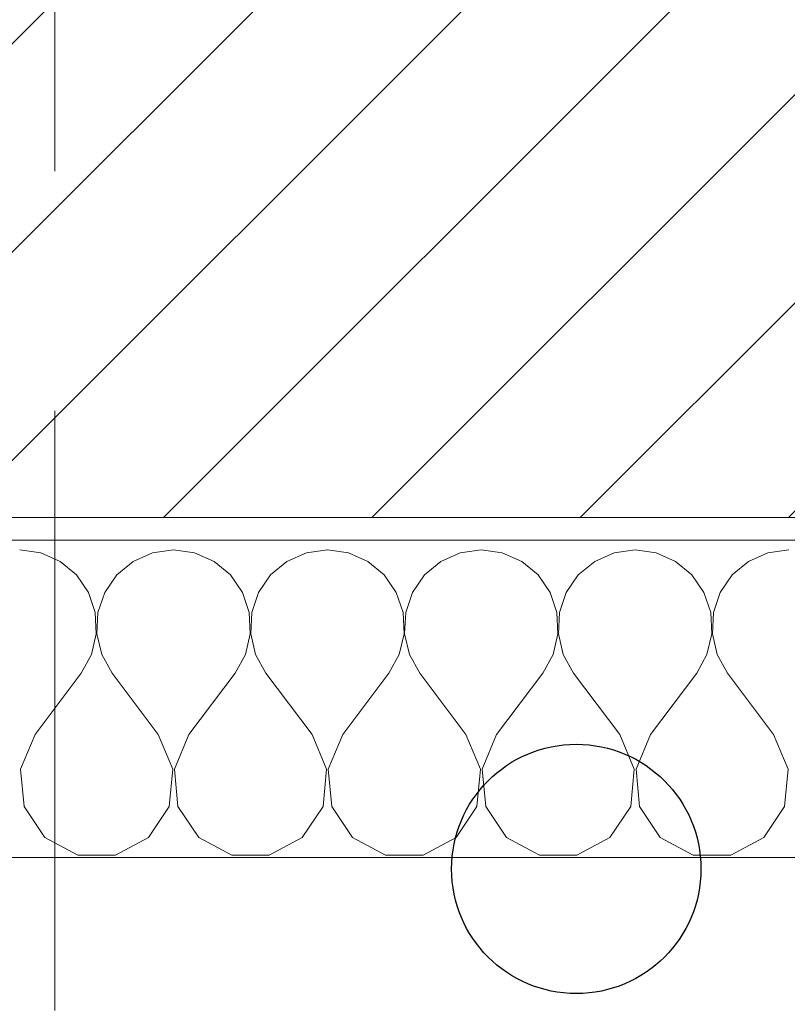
# Model space of a CAD drawing. Header units: metres. Extents: x -3.6 to 84.5, y -11 to 16.8.
# Tile 568 of 656: x 61.714 to 62.053, y -0.21 to 0.225. Entities that reach past the tile are written whole.
import ezdxf

# ---------------------------------------------------------------- set-up
doc = ezdxf.new("R2010")
doc.units = ezdxf.units.M
doc.header["$MEASUREMENT"] = 0
doc.linetypes.add('Strichlinie doppelt', pattern=[0.546806, 0.264583, -0.105833, 0.070556, -0.105833])
doc.linetypes.add('Wipeout_Contour', pattern=[1, 0, -1])
for name, color, linetype in [('301 - Elemente.Linie', 7, 'Continuous'), ('302 - Elemente.Schraffur', 7, 'Continuous'), ('451 - Universal.Achsen Raster', 7, 'Continuous')]:
    doc.layers.add(name, color=color, linetype=linetype)

# ---------------------------------------------------------------- blocks, each defined once
blk = doc.blocks.new('*X3')
at = {"layer": '302 - Elemente.Schraffur', "color": 7, "linetype": 'Continuous', "lineweight": 5}
for p, q in [((61.72374, -0.01055), (61.71447, -0.00926)), ((61.73231, -0.01433), (61.72374, -0.01055)), ((61.77306, -0.01055), (61.7645, -0.01433)), ((61.78234, -0.00926), (61.77306, -0.01055)), ((61.79161, -0.01055), (61.78234, -0.00926)), ((61.80018, -0.01433), (61.79161, -0.01055)), ((61.84093, -0.01055), (61.83236, -0.01433)), ((61.85021, -0.00926), (61.84093, -0.01055)), ((61.85948, -0.01055), (61.85021, -0.00926)), ((61.86805, -0.01433), (61.85948, -0.01055)), ((61.9088, -0.01055), (61.90023, -0.01433)), ((61.91807, -0.00926), (61.9088, -0.01055)), ((61.92735, -0.01055), (61.91807, -0.00926)), ((61.93592, -0.01433), (61.92735, -0.01055)), ((61.97667, -0.01055), (61.9681, -0.01433)), ((61.98594, -0.00926), (61.97667, -0.01055)), ((61.99522, -0.01055), (61.98594, -0.00926)), ((62.00378, -0.01433), (61.99522, -0.01055)), ((62.04454, -0.01055), (62.03597, -0.01433)), ((62.05381, -0.00926), (62.04454, -0.01055)), ((61.73952, -0.0203), (61.73231, -0.01433)), ((61.7645, -0.01433), (61.75729, -0.0203)), ((61.80739, -0.0203), (61.80018, -0.01433)), ((61.83236, -0.01433), (61.82516, -0.0203)), ((61.87525, -0.0203), (61.86805, -0.01433)), ((61.90023, -0.01433), (61.89302, -0.0203)), ((61.94312, -0.0203), (61.93592, -0.01433)), ((61.9681, -0.01433), (61.96089, -0.0203)), ((62.01099, -0.0203), (62.00378, -0.01433)), ((62.03597, -0.01433), (62.02876, -0.0203)), ((61.74482, -0.02802), (61.73952, -0.0203)), ((61.75729, -0.0203), (61.75198, -0.02802)), ((61.81269, -0.02802), (61.80739, -0.0203)), ((61.82516, -0.0203), (61.81985, -0.02802)), ((61.88056, -0.02802), (61.87525, -0.0203)), ((61.89302, -0.0203), (61.88772, -0.02802)), ((61.94843, -0.02802), (61.94312, -0.0203)), ((61.96089, -0.0203), (61.95559, -0.02802)), ((62.0163, -0.02802), (62.01099, -0.0203)), ((62.02876, -0.0203), (62.02346, -0.02802)), ((61.74781, -0.03689), (61.74482, -0.02802)), ((61.75198, -0.02802), (61.74899, -0.03689)), ((61.81568, -0.03689), (61.81269, -0.02802)), ((61.81985, -0.02802), (61.81686, -0.03689)), ((61.88355, -0.03689), (61.88056, -0.02802)), ((61.88772, -0.02802), (61.88473, -0.03689)), ((61.95142, -0.03689), (61.94843, -0.02802)), ((61.95559, -0.02802), (61.9526, -0.03689)), ((62.01929, -0.03689), (62.0163, -0.02802)), ((62.02346, -0.02802), (62.02047, -0.03689)), ((61.74826, -0.04624), (61.74781, -0.03689)), ((61.74899, -0.03689), (61.74854, -0.04624)), ((61.81613, -0.04624), (61.81568, -0.03689)), ((61.81686, -0.03689), (61.81641, -0.04624)), ((61.884, -0.04624), (61.88355, -0.03689)), ((61.88473, -0.03689), (61.88428, -0.04624)), ((61.95187, -0.04624), (61.95142, -0.03689)), ((61.9526, -0.03689), (61.95215, -0.04624)), ((62.01974, -0.04624), (62.01929, -0.03689)), ((62.02047, -0.03689), (62.02002, -0.04624)), ((61.74614, -0.05536), (61.74826, -0.04624)), ((61.74854, -0.04624), (61.75066, -0.05536)), ((61.81401, -0.05536), (61.81613, -0.04624)), ((61.81641, -0.04624), (61.81853, -0.05536)), ((61.88188, -0.05536), (61.884, -0.04624)), ((61.88428, -0.04624), (61.8864, -0.05536)), ((61.94975, -0.05536), (61.95187, -0.04624)), ((61.95215, -0.04624), (61.95427, -0.05536)), ((62.01762, -0.05536), (62.01974, -0.04624)), ((62.02002, -0.04624), (62.02213, -0.05536)), ((61.74161, -0.06356), (61.74614, -0.05536)), ((61.75066, -0.05536), (61.75519, -0.06356)), ((61.80948, -0.06356), (61.81401, -0.05536)), ((61.81853, -0.05536), (61.82306, -0.06356)), ((61.87735, -0.06356), (61.88188, -0.05536)), ((61.8864, -0.05536), (61.89093, -0.06356)), ((61.94522, -0.06356), (61.94975, -0.05536)), ((61.95427, -0.05536), (61.9588, -0.06356)), ((62.01309, -0.06356), (62.01762, -0.05536)), ((62.02213, -0.05536), (62.02667, -0.06356)), ((61.72125, -0.0907), (61.74161, -0.06356)), ((61.77555, -0.0907), (61.75519, -0.06356)), ((61.78912, -0.0907), (61.80948, -0.06356)), ((61.84342, -0.0907), (61.82306, -0.06356)), ((61.85699, -0.0907), (61.87735, -0.06356)), ((61.91129, -0.0907), (61.89093, -0.06356)), ((61.92486, -0.0907), (61.94522, -0.06356)), ((61.97916, -0.0907), (61.9588, -0.06356)), ((61.99273, -0.0907), (62.01309, -0.06356)), ((62.04703, -0.0907), (62.02667, -0.06356)), ((61.72125, -0.0907), (61.71485, -0.10595)), ((61.78195, -0.10595), (61.77555, -0.0907)), ((61.78912, -0.0907), (61.78272, -0.10595)), ((61.84982, -0.10595), (61.84342, -0.0907)), ((61.85699, -0.0907), (61.85059, -0.10595)), ((61.91769, -0.10595), (61.91129, -0.0907)), ((61.92486, -0.0907), (61.91846, -0.10595)), ((61.98556, -0.10595), (61.97916, -0.0907)), ((61.99273, -0.0907), (61.98633, -0.10595)), ((62.05342, -0.10595), (62.04703, -0.0907)), ((61.71485, -0.10595), (61.71642, -0.1224)), ((61.78039, -0.1224), (61.78195, -0.10595)), ((61.78272, -0.10595), (61.78429, -0.1224)), ((61.84826, -0.1224), (61.84982, -0.10595)), ((61.85059, -0.10595), (61.85215, -0.1224)), ((61.91612, -0.1224), (61.91769, -0.10595)), ((61.91846, -0.10595), (61.92002, -0.1224)), ((61.98399, -0.1224), (61.98556, -0.10595)), ((61.98633, -0.10595), (61.98789, -0.1224)), ((62.05186, -0.1224), (62.05342, -0.10595)), ((61.71642, -0.1224), (61.72557, -0.13617)), ((61.77124, -0.13617), (61.78039, -0.1224)), ((61.78429, -0.1224), (61.79344, -0.13617)), ((61.8391, -0.13617), (61.84826, -0.1224)), ((61.85215, -0.1224), (61.86131, -0.13617)), ((61.90697, -0.13617), (61.91612, -0.1224)), ((61.92002, -0.1224), (61.92918, -0.13617)), ((61.97484, -0.13617), (61.98399, -0.1224)), ((61.98789, -0.1224), (61.99704, -0.13617)), ((62.04271, -0.13617), (62.05186, -0.1224)), ((61.72557, -0.13617), (61.74014, -0.14398)), ((61.75667, -0.14398), (61.77124, -0.13617)), ((61.79344, -0.13617), (61.80801, -0.14398)), ((61.82454, -0.14398), (61.8391, -0.13617)), ((61.86131, -0.13617), (61.87587, -0.14398)), ((61.8924, -0.14398), (61.90697, -0.13617)), ((61.92918, -0.13617), (61.94374, -0.14398)), ((61.96027, -0.14398), (61.97484, -0.13617)), ((61.99704, -0.13617), (62.01161, -0.14398)), ((62.02814, -0.14398), (62.04271, -0.13617)), ((61.74014, -0.14398), (61.75667, -0.14398)), ((61.80801, -0.14398), (61.82454, -0.14398)), ((61.87587, -0.14398), (61.8924, -0.14398)), ((61.94374, -0.14398), (61.96027, -0.14398)), ((62.01161, -0.14398), (62.02814, -0.14398))]:
    blk.add_line(p, q, dxfattribs=at)

msp = doc.modelspace()

# ---------------------------------------------------------------- wipeouts: each hides what was drawn before it
at = {"color": 254, "linetype": 'Wipeout_Contour', "lineweight": 0, "ltscale": 371.993518}
msp.add_wipeout([(61.98503, 5.1), (61.98503, 0.245), (61.59499, 0.245), (61.59499, 0.005), (62.27499, 0.005), (62.27499, 5.1)], dxfattribs=at).dxf.layer = '302 - Elemente.Schraffur'
at = {"color": 254, "linetype": 'Wipeout_Contour', "lineweight": 0, "ltscale": 247.787083}
msp.add_wipeout([(61.63365, -0.005), (61.63365, -0.145), (62.25568, -0.145), (62.25568, -0.005)], dxfattribs=at).dxf.layer = '302 - Elemente.Schraffur'

# ---------------------------------------------------------------- next in the draw order: hatches: boundary and pattern name
at = {"layer": '302 - Elemente.Schraffur', "linetype": 'Continuous', "lineweight": 5}
h = msp.add_hatch(dxfattribs=at)
h.set_pattern_fill('MW_Kalksandstein_0001', style=0, pattern_type=2)
h.set_pattern_definition([(45, (0, 0), (-0.04596194, 0.04596194), [])])
h.paths.add_polyline_path([(61.98503, 5.1), (61.98503, 0.245), (61.59499, 0.245), (61.59499, 0.005), (62.27499, 0.005), (62.27499, 5.1)])

# ---------------------------------------------------------------- next in the draw order: linework, layer by layer
at = {"layer": '301 - Elemente.Linie', "color": 7, "linetype": 'Continuous', "lineweight": 18}
msp.add_line((62.27499, 0.005), (61.59499, 0.005), dxfattribs=at)
at = {"layer": '301 - Elemente.Linie', "color": 160, "linetype": 'Continuous', "lineweight": 25, "true_color": 0x3232ff}
msp.add_circle((61.95999, -0.15), 0.055, dxfattribs=at)
at = {"layer": '302 - Elemente.Schraffur', "color": 7, "linetype": 'Continuous', "lineweight": 9, "flags": 128}
msp.add_lwpolyline([(61.63365, -0.005), (61.63365, -0.145), (62.25568, -0.145), (62.25568, -0.005)], close=True, dxfattribs=at)
at = {"layer": '451 - Universal.Achsen Raster', "color": 160, "linetype": 'Strichlinie doppelt', "lineweight": 9, "true_color": 0x3232ff}
msp.add_line((61.72999, -10.585), (61.72999, 16.355), dxfattribs=at)

# ---------------------------------------------------------------- next in the draw order: block references
at = {"layer": '302 - Elemente.Schraffur', "color": 7, "linetype": 'Continuous', "lineweight": 5}
msp.add_blockref('*X3', (0, 0), dxfattribs=at)

doc.saveas('drawing.dxf')
